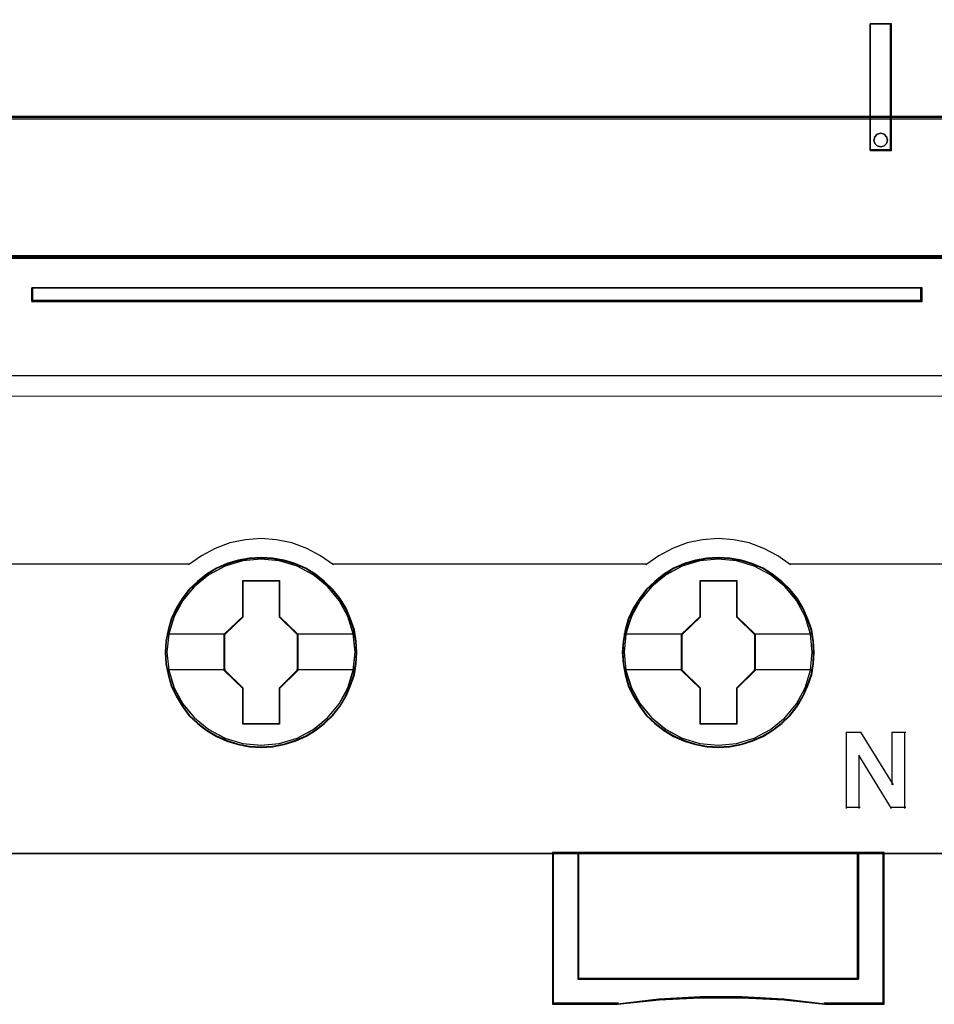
# Model space of a CAD drawing. Header units: millimetres. Extents: x -1290 to 1795, y -4192 to -1311.
# Tile 522 of 656: x 1077.57 to 1084.77, y -3016.32 to -3008.58. Entities that reach past the tile are written whole.
import ezdxf

# ---------------------------------------------------------------- set-up
doc = ezdxf.new("R2010")
doc.units = ezdxf.units.MM
doc.layers.add('30', color=7, linetype='Continuous')
doc.layers.add('45', color=7, linetype='Continuous')
doc.layers.add('Aparatura', color=7, linetype='Continuous', lineweight=13)

# ---------------------------------------------------------------- blocks, each defined once
blk = doc.blocks.new('*U411')
at = {"layer": '45', "color": 7}
for points in [[(189.646347, -533.443271), (117.625529, -533.443271), (117.625529, -615.466039), (189.646347, -615.466039), (189.646347, -533.443271)], [(189.624863, -533.464815), (117.647013, -533.464815), (117.647013, -615.44629), (189.624863, -615.44629), (189.624863, -533.464815)], [(186.608181, -587.81033), (187.447839, -587.81033), (187.447839, -582.830005), (186.608181, -582.830005), (186.608181, -587.81033)], [(186.789526, -587.267075), (186.880349, -587.165677), (187.025667, -587.129889), (187.158874, -587.165677), (187.255752, -587.267075), (187.292082, -587.398295), (187.255752, -587.535481), (187.158874, -587.624949), (187.025667, -587.666702), (186.880349, -587.624949), (186.789526, -587.535481), (186.753197, -587.398295), (186.789526, -587.267075)], [(153.614454, -593.208975), (153.614454, -593.742196), (188.649141, -593.742196), (188.649141, -593.208975), (153.614454, -593.208975)], [(166.406259, -607.555688), (166.383873, -607.107782), (166.311118, -606.659876), (166.160011, -606.228559), (165.980921, -605.813831), (165.745865, -605.426751), (165.466037, -605.07838), (165.13584, -604.757657), (164.772064, -604.481172), (164.40269, -604.237865), (163.971755, -604.055384), (163.54082, -603.928201), (163.087499, -603.845255), (162.634177, -603.823137), (162.180856, -603.845255), (161.738727, -603.928201), (161.291002, -604.055384), (160.876857, -604.237865), (160.490694, -604.481172), (160.132514, -604.757657), (159.796721, -605.07838), (159.533682, -605.426751), (159.29303, -605.813831), (159.091554, -606.228559), (158.974026, -606.659876), (158.884481, -607.107782), (158.856498, -607.555688), (158.884481, -608.003594), (158.974026, -608.440441), (159.091554, -608.871758), (159.29303, -609.280956), (159.533682, -609.673565), (159.796721, -610.032996), (160.132514, -610.353719), (160.490694, -610.630204), (160.876857, -610.856922), (161.291002, -611.039402), (161.738727, -611.177645), (162.180856, -611.26612), (162.634177, -611.288239), (163.087499, -611.26612), (163.54082, -611.177645), (163.971755, -611.039402), (164.40269, -610.856922), (164.772064, -610.630204), (165.13584, -610.353719), (165.466037, -610.032996), (165.745865, -609.673565), (165.980921, -609.280956), (166.160011, -608.871758), (166.311118, -608.440441), (166.383873, -608.003594), (166.406259, -607.555688)], [(166.406259, -607.555688), (166.383873, -607.107782), (166.311118, -606.659876), (166.160011, -606.228559), (165.980921, -605.813831), (165.745865, -605.426751), (165.466037, -605.07838), (165.13584, -604.757657), (164.772064, -604.481172), (164.40269, -604.237865), (163.971755, -604.055384), (163.54082, -603.928201), (163.087499, -603.845255), (162.634177, -603.823137), (162.180856, -603.845255), (161.738727, -603.928201), (161.291002, -604.055384), (160.876857, -604.237865), (160.490694, -604.481172), (160.132514, -604.757657), (159.796721, -605.07838), (159.533682, -605.426751), (159.29303, -605.813831), (159.091554, -606.228559), (158.974026, -606.659876), (158.884481, -607.107782), (158.856498, -607.555688), (158.884481, -608.003594), (158.974026, -608.440441), (159.091554, -608.871758), (159.29303, -609.280956), (159.533682, -609.673565), (159.796721, -610.032996), (160.132514, -610.353719), (160.490694, -610.630204), (160.876857, -610.856922), (161.291002, -611.039402), (161.738727, -611.177645), (162.180856, -611.26612), (162.634177, -611.288239), (163.087499, -611.26612), (163.54082, -611.177645), (163.971755, -611.039402), (164.40269, -610.856922), (164.772064, -610.630204), (165.13584, -610.353719), (165.466037, -610.032996), (165.745865, -609.673565), (165.980921, -609.280956), (166.160011, -608.871758), (166.311118, -608.440441), (166.383873, -608.003594), (166.406259, -607.555688)], [(166.386566, -607.556586), (166.364296, -607.111157), (166.291921, -606.665728), (166.141602, -606.236797), (165.963446, -605.824363), (165.729617, -605.439425), (165.451249, -605.092981), (165.122774, -604.774032), (164.760896, -604.499076), (164.39345, -604.257115), (163.964763, -604.075644), (163.536076, -603.949164), (163.085119, -603.866677), (162.634163, -603.844681), (162.183206, -603.866677), (161.743384, -603.949164), (161.297995, -604.075644), (160.88601, -604.257115), (160.501862, -604.499076), (160.145551, -604.774032), (159.811509, -605.092981), (159.549843, -605.439425), (159.310446, -605.824363), (159.110021, -606.236797), (158.993106, -606.665728), (158.904029, -607.111157), (158.876192, -607.556586), (158.904029, -608.002014), (158.993106, -608.436444), (159.110021, -608.865376), (159.310446, -609.27231), (159.549843, -609.662748), (159.811509, -610.02019), (160.145551, -610.339139), (160.501862, -610.614095), (160.88601, -610.839559), (161.297995, -611.02103), (161.743384, -611.158508), (162.183206, -611.246494), (162.634163, -611.26849), (163.085119, -611.246494), (163.536076, -611.158508), (163.964763, -611.02103), (164.39345, -610.839559), (164.760896, -610.614095), (165.122774, -610.339139), (165.451249, -610.02019), (165.729617, -609.662748), (165.963446, -609.27231), (166.141602, -608.865376), (166.291921, -608.436444), (166.364296, -608.002014), (166.386566, -607.556586)], [(184.404303, -607.555688), (184.381911, -607.107782), (184.309139, -606.659876), (184.152398, -606.228559), (183.973265, -605.813831), (183.743752, -605.426751), (183.463857, -605.07838), (183.133582, -604.757657), (182.769719, -604.481172), (182.400259, -604.237865), (181.969221, -604.055384), (181.538184, -603.928201), (181.084755, -603.845255), (180.631326, -603.823137), (180.177897, -603.845255), (179.735664, -603.928201), (179.287833, -604.055384), (178.873589, -604.237865), (178.487335, -604.481172), (178.12907, -604.757657), (177.793196, -605.07838), (177.530096, -605.426751), (177.283789, -605.813831), (177.087863, -606.228559), (176.970307, -606.659876), (176.880741, -607.107782), (176.852751, -607.555688), (176.880741, -608.003594), (176.970307, -608.440441), (177.087863, -608.871758), (177.283789, -609.280956), (177.530096, -609.673565), (177.793196, -610.032996), (178.12907, -610.353719), (178.487335, -610.630204), (178.873589, -610.856922), (179.287833, -611.039402), (179.735664, -611.177645), (180.177897, -611.26612), (180.631326, -611.288239), (181.084755, -611.26612), (181.538184, -611.177645), (181.969221, -611.039402), (182.400259, -610.856922), (182.769719, -610.630204), (183.133582, -610.353719), (183.463857, -610.032996), (183.743752, -609.673565), (183.973265, -609.280956), (184.152398, -608.871758), (184.309139, -608.440441), (184.381911, -608.003594), (184.404303, -607.555688)], [(184.404303, -607.555688), (184.381911, -607.107782), (184.309139, -606.659876), (184.152398, -606.228559), (183.973265, -605.813831), (183.743752, -605.426751), (183.463857, -605.07838), (183.133582, -604.757657), (182.769719, -604.481172), (182.400259, -604.237865), (181.969221, -604.055384), (181.538184, -603.928201), (181.084755, -603.845255), (180.631326, -603.823137), (180.177897, -603.845255), (179.735664, -603.928201), (179.287833, -604.055384), (178.873589, -604.237865), (178.487335, -604.481172), (178.12907, -604.757657), (177.793196, -605.07838), (177.530096, -605.426751), (177.283789, -605.813831), (177.087863, -606.228559), (176.970307, -606.659876), (176.880741, -607.107782), (176.852751, -607.555688), (176.880741, -608.003594), (176.970307, -608.440441), (177.087863, -608.871758), (177.283789, -609.280956), (177.530096, -609.673565), (177.793196, -610.032996), (178.12907, -610.353719), (178.487335, -610.630204), (178.873589, -610.856922), (179.287833, -611.039402), (179.735664, -611.177645), (180.177897, -611.26612), (180.631326, -611.288239), (181.084755, -611.26612), (181.538184, -611.177645), (181.969221, -611.039402), (182.400259, -610.856922), (182.769719, -610.630204), (183.133582, -610.353719), (183.463857, -610.032996), (183.743752, -609.673565), (183.973265, -609.280956), (184.152398, -608.871758), (184.309139, -608.440441), (184.381911, -608.003594), (184.404303, -607.555688)], [(184.382819, -607.556586), (184.360555, -607.111157), (184.288196, -606.665728), (184.132347, -606.236797), (183.954234, -605.824363), (183.726027, -605.439425), (183.447725, -605.092981), (183.119328, -604.774032), (182.757536, -604.499076), (182.390178, -604.257115), (181.961593, -604.075644), (181.533008, -603.949164), (181.082159, -603.866677), (180.63131, -603.844681), (180.180461, -603.866677), (179.740744, -603.949164), (179.295461, -604.075644), (178.883574, -604.257115), (178.499518, -604.499076), (178.143291, -604.774032), (177.809329, -605.092981), (177.547725, -605.439425), (177.30282, -605.824363), (177.108009, -606.236797), (176.991122, -606.665728), (176.902065, -607.111157), (176.874235, -607.556586), (176.902065, -608.002014), (176.991122, -608.436444), (177.108009, -608.865376), (177.30282, -609.27231), (177.547725, -609.662748), (177.809329, -610.02019), (178.143291, -610.339139), (178.499518, -610.614095), (178.883574, -610.839559), (179.295461, -611.02103), (179.740744, -611.158508), (180.180461, -611.246494), (180.63131, -611.26849), (181.082159, -611.246494), (181.533008, -611.158508), (181.961593, -611.02103), (182.390178, -610.839559), (182.757536, -610.614095), (183.119328, -610.339139), (183.447725, -610.02019), (183.726027, -609.662748), (183.954234, -609.27231), (184.132347, -608.865376), (184.288196, -608.436444), (184.360555, -608.002014), (184.382819, -607.556586)], [(161.922078, -604.719021), (163.363003, -604.719021), (163.363003, -606.137432), (164.080639, -606.841096), (164.080639, -608.259507), (163.363003, -608.974253), (163.363003, -610.381583), (161.922078, -610.381583), (161.922078, -608.974253), (161.187489, -608.259507), (161.187489, -606.841096), (161.922078, -606.137432), (161.922078, -604.719021)], [(161.922078, -604.719021), (163.363003, -604.719021), (163.363003, -604.719021), (163.363003, -606.137432), (163.363003, -606.137432), (164.080639, -606.841096), (164.080639, -606.841096), (164.080639, -608.259507), (164.080639, -608.259507), (163.363003, -608.974253), (163.363003, -608.974253), (163.363003, -610.381583), (163.363003, -610.381583), (161.922078, -610.381583), (161.922078, -610.381583), (161.922078, -608.974253), (161.922078, -608.974253), (161.187489, -608.259507), (161.187489, -608.259507), (161.187489, -606.841096), (161.187489, -606.841096), (161.922078, -606.137432), (161.922078, -606.137432), (161.922078, -604.719021), (161.922078, -604.719021)], [(161.932652, -604.740565), (163.352177, -604.740565), (163.352177, -606.148183), (164.059156, -606.846493), (164.059156, -608.254111), (163.352177, -608.963418), (163.352177, -610.360039), (161.932652, -610.360039), (161.932652, -608.963418), (161.208973, -608.254111), (161.208973, -606.846493), (161.932652, -606.148183), (161.932652, -604.740565)], [(179.918786, -604.719021), (181.360602, -604.719021), (181.360602, -606.137432), (182.078683, -606.841096), (182.078683, -608.259507), (181.360602, -608.974253), (181.360602, -610.381583), (179.918786, -610.381583), (179.918786, -608.974253), (179.183742, -608.259507), (179.183742, -606.841096), (179.918786, -606.137432), (179.918786, -604.719021)], [(179.918786, -604.719021), (181.360602, -604.719021), (181.360602, -604.719021), (181.360602, -606.137432), (181.360602, -606.137432), (182.078683, -606.841096), (182.078683, -606.841096), (182.078683, -608.259507), (182.078683, -608.259507), (181.360602, -608.974253), (181.360602, -608.974253), (181.360602, -610.381583), (181.360602, -610.381583), (179.918786, -610.381583), (179.918786, -610.381583), (179.918786, -608.974253), (179.918786, -608.974253), (179.183742, -608.259507), (179.183742, -608.259507), (179.183742, -606.841096), (179.183742, -606.841096), (179.918786, -606.137432), (179.918786, -606.137432), (179.918786, -604.719021), (179.918786, -604.719021)], [(179.92936, -604.740565), (181.349776, -604.740565), (181.349776, -606.148183), (182.057199, -606.846493), (182.057199, -608.254111), (181.349776, -608.963418), (181.349776, -610.360039), (179.92936, -610.360039), (179.92936, -608.963418), (179.205226, -608.254111), (179.205226, -606.846493), (179.92936, -606.148183), (179.92936, -604.740565)], [(186.147454, -620.406694), (175.109388, -620.406694), (175.109388, -615.422951), (174.109988, -615.422951), (174.109988, -621.397905), (176.667112, -621.397905), (178.297418, -621.226243), (179.922141, -621.143181), (181.563614, -621.143181), (183.205086, -621.226243), (184.824226, -621.397905), (187.152437, -621.397905), (187.152437, -615.422951), (186.147454, -615.422951), (186.147454, -620.406694)], [(175.105403, -615.422951), (175.105403, -620.414049), (186.151651, -620.414049), (186.151651, -615.422951), (180.625733, -615.422951), (175.105403, -615.422951)]]:
    blk.add_lwpolyline(points, close=True, dxfattribs=at)
at = {"layer": '45', "color": 139}
for points in [[(189.646347, -533.443271), (117.625529, -533.443271), (117.625529, -615.466039), (189.646347, -615.466039), (189.646347, -533.443271)], [(187.292082, -587.398295), (187.255752, -587.267075), (187.158874, -587.165677), (187.025667, -587.129889), (186.880349, -587.165677), (186.789526, -587.267075), (186.753197, -587.398295), (186.789526, -587.535481), (186.880349, -587.624949), (187.025667, -587.666702), (187.158874, -587.624949), (187.255752, -587.535481), (187.292082, -587.398295)], [(166.340018, -607.550374), (166.267242, -606.831484), (166.060112, -606.145773), (165.713029, -605.509832), (165.248385, -604.95684), (164.694171, -604.503386), (164.050388, -604.166061), (163.356221, -603.955924), (162.634064, -603.889565), (161.911907, -603.955924), (161.212143, -604.166061), (160.579555, -604.503386), (160.014146, -604.95684), (159.549502, -605.509832), (159.208017, -606.145773), (159.000886, -606.831484), (158.928111, -607.550374), (159.000886, -608.258204), (159.208017, -608.949444), (159.549502, -609.579855), (160.014146, -610.132848), (160.579555, -610.586301), (161.212143, -610.923627), (161.911907, -611.133764), (162.634064, -611.205653), (163.356221, -611.133764), (164.050388, -610.923627), (164.694171, -610.586301), (165.248385, -610.132848), (165.713029, -609.579855), (166.060112, -608.949444), (166.267242, -608.258204), (166.340018, -607.550374)], [(166.334647, -607.544916), (166.261867, -606.82604), (166.054724, -606.145873), (165.713218, -605.509944), (165.254144, -604.951433), (164.688699, -604.497988), (164.050475, -604.16067), (163.350667, -603.950537), (162.628466, -603.884179), (161.906264, -603.950537), (161.217654, -604.16067), (160.573831, -604.497988), (160.013985, -604.951433), (159.554911, -605.509944), (159.213405, -606.145873), (159.000663, -606.82604), (158.933482, -607.544916), (159.000663, -608.258262), (159.213405, -608.943959), (159.554911, -609.574357), (160.013985, -610.127339), (160.573831, -610.580784), (161.217654, -610.923632), (161.906264, -611.133765), (162.628466, -611.205653), (163.350667, -611.133765), (164.050475, -610.923632), (164.688699, -610.580784), (165.254144, -610.127339), (165.713218, -609.574357), (166.054724, -608.943959), (166.261867, -608.258262), (166.334647, -607.544916)], [(184.3309, -607.544916), (184.258122, -606.82604), (184.050985, -606.145873), (183.70949, -605.509944), (183.25043, -604.951433), (182.685003, -604.497988), (182.0412, -604.16067), (181.347012, -603.950537), (180.624833, -603.884179), (179.902653, -603.950537), (179.214064, -604.16067), (178.570261, -604.497988), (178.010432, -604.951433), (177.551372, -605.509944), (177.209877, -606.145873), (176.991543, -606.82604), (176.924364, -607.544916), (176.991543, -608.258262), (177.209877, -608.943959), (177.551372, -609.574357), (178.010432, -610.127339), (178.570261, -610.580784), (179.214064, -610.923632), (179.902653, -611.133765), (180.624833, -611.205653), (181.347012, -611.133765), (182.0412, -610.923632), (182.685003, -610.580784), (183.25043, -610.127339), (183.70949, -609.574357), (184.050985, -608.943959), (184.258122, -608.258262), (184.3309, -607.544916)], [(184.3309, -607.550374), (184.258122, -606.831484), (184.050985, -606.145773), (183.70949, -605.509832), (183.244832, -604.95684), (182.690601, -604.503386), (182.046798, -604.166061), (181.347012, -603.955924), (180.630431, -603.889565), (179.908252, -603.955924), (179.208466, -604.166061), (178.575859, -604.503386), (178.010432, -604.95684), (177.545774, -605.509832), (177.204278, -606.145773), (176.997142, -606.831484), (176.924364, -607.550374), (176.997142, -608.258204), (177.204278, -608.949444), (177.545774, -609.579855), (178.010432, -610.132848), (178.575859, -610.586301), (179.208466, -610.923627), (179.908252, -611.133764), (180.630431, -611.205653), (181.347012, -611.133764), (182.046798, -610.923627), (182.690601, -610.586301), (183.244832, -610.132848), (183.70949, -609.579855), (184.050985, -608.949444), (184.258122, -608.258204), (184.3309, -607.550374)]]:
    blk.add_lwpolyline(points, close=True, dxfattribs=at)
for points in [[(186.608181, -587.81033), (186.608181, -582.830005)], [(186.608181, -582.830005), (187.447839, -582.830005)], [(187.403081, -587.81033), (187.403081, -582.830005)], [(186.608181, -587.767242), (187.447839, -587.767242)], [(153.614454, -593.742196), (153.614454, -593.208975)], [(153.614454, -593.208975), (188.649141, -593.208975)], [(188.606174, -593.742196), (188.606174, -593.208975)], [(153.614454, -593.697312), (188.649141, -593.697312)], [(117.625529, -596.66145), (189.646347, -596.66145)], [(165.482457, -604.108599), (164.97782, -603.753018), (164.433934, -603.460524), (163.845192, -603.248323), (163.245235, -603.122149), (162.628457, -603.076267), (162.017286, -603.122149), (161.411723, -603.248323), (160.834194, -603.460524), (160.290309, -603.753018), (159.785672, -604.108599)], [(183.475129, -604.108599), (182.975922, -603.753018), (182.426233, -603.460524), (181.84289, -603.248323), (181.24272, -603.122149), (180.625722, -603.076267), (180.014334, -603.122149), (179.408555, -603.248323), (178.830821, -603.460524), (178.286741, -603.753018), (177.781925, -604.108599)], [(147.441446, -604.06551), (159.82864, -604.06551)], [(165.439489, -604.06551), (171.655465, -604.06551)], [(171.610707, -604.06551), (177.826683, -604.06551)], [(183.430371, -604.06551), (189.646347, -604.06551)], [(185.668266, -610.684998), (186.268021, -610.684998)], [(185.668266, -610.684998), (185.668266, -613.690429)], [(186.223263, -610.684998), (187.50871, -612.762229)], [(187.465742, -610.684998), (188.009998, -610.684998)], [(187.465742, -610.684998), (187.465742, -612.762229)], [(187.96524, -610.684998), (187.96524, -613.690429)], [(186.167764, -611.602427), (186.167764, -613.690429)], [(187.447839, -613.690429), (186.167764, -611.602427)], [(185.668266, -613.647341), (186.212521, -613.647341)], [(187.403081, -613.647341), (188.009998, -613.647341)], [(174.109988, -615.422951), (174.109988, -621.397905)], [(180.64822, -615.422951), (174.109988, -615.422951)], [(175.105403, -615.422951), (175.105403, -620.414049)], [(186.106893, -620.414049), (186.106893, -615.422951)], [(187.10947, -615.422951), (187.10947, -621.397905)], [(175.105403, -620.37096), (186.151651, -620.37096)], [(184.832188, -621.397905), (183.209581, -621.198269), (181.564594, -621.101671), (179.919606, -621.101671), (178.291404, -621.198269), (176.657607, -621.397905)], [(176.702365, -621.354817), (174.109988, -621.354817)], [(187.152437, -621.354817), (184.78743, -621.354817)]]:
    blk.add_lwpolyline(points, dxfattribs=at)
at = {"layer": '45', "color": 59}
for points in [[(186.608181, -587.81033), (187.447839, -587.81033), (187.447839, -582.830005), (186.608181, -582.830005), (186.608181, -587.81033)], [(186.789526, -587.267075), (186.880349, -587.165677), (187.025667, -587.129889), (187.158874, -587.165677), (187.255752, -587.267075), (187.292082, -587.398295), (187.255752, -587.535481), (187.158874, -587.624949), (187.025667, -587.666702), (186.880349, -587.624949), (186.789526, -587.535481), (186.753197, -587.398295), (186.789526, -587.267075)], [(186.147454, -620.406694), (175.109388, -620.406694), (175.109388, -615.422951), (174.109988, -615.422951), (174.109988, -621.397905), (176.667112, -621.397905), (178.297418, -621.226243), (179.922141, -621.143181), (181.563614, -621.143181), (183.205086, -621.226243), (184.824226, -621.397905), (187.152437, -621.397905), (187.152437, -615.422951), (186.147454, -615.422951), (186.147454, -620.406694)], [(186.129143, -620.392298), (175.125926, -620.392298), (175.125926, -615.444495), (174.129681, -615.444495), (174.129681, -621.376361), (176.678732, -621.376361), (178.303891, -621.205937), (179.923484, -621.123473), (181.559775, -621.123473), (183.196065, -621.205937), (184.810093, -621.376361), (187.130953, -621.376361), (187.130953, -615.444495), (186.129143, -615.444495), (186.129143, -620.392298)], [(175.105403, -615.422951), (175.105403, -620.414049), (186.151651, -620.414049), (186.151651, -615.422951), (180.625733, -615.422951), (175.105403, -615.422951)], [(175.126887, -615.444495), (175.126887, -620.392504), (186.130167, -620.392504), (186.130167, -615.444495), (180.625744, -615.444495), (175.126887, -615.444495)]]:
    blk.add_lwpolyline(points, close=True, dxfattribs=at)
at = {"layer": '45', "color": 1}
for points in [[(153.614454, -593.208975), (153.614454, -593.742196), (188.649141, -593.742196), (188.649141, -593.208975), (153.614454, -593.208975)], [(153.634148, -593.230519), (153.634148, -593.720652), (188.629448, -593.720652), (188.629448, -593.230519), (153.634148, -593.230519)]]:
    blk.add_lwpolyline(points, close=True, dxfattribs=at)
at = {"layer": '45', "color": 7}
for points in [[(158.928111, -606.824977), (161.232247, -606.824977)], [(164.035881, -606.824977), (166.340018, -606.824977)], [(176.918993, -606.824977), (179.2285, -606.824977)], [(182.033925, -606.824977), (184.3309, -606.824977)], [(158.928111, -608.232538), (161.232247, -608.232538)], [(164.035881, -608.232538), (166.340018, -608.232538)], [(176.918993, -608.232538), (179.2285, -608.232538)], [(182.033925, -608.232538), (184.3309, -608.232538)]]:
    blk.add_lwpolyline(points, dxfattribs=at)
blk = doc.blocks.new('*U426')
at = {"layer": '30', "color": 7}
for points in [[(548.842747, -712.336426), (117.158256, -712.336426), (117.158256, -713.851227), (117.158256, -734.920729), (117.158256, -736.435529), (548.842747, -736.435529), (548.842747, -734.920729), (548.842747, -713.851227), (548.842747, -712.336426)], [(117.158256, -736.347557), (548.842747, -736.347557), (117.158256, -736.347557)], [(548.842747, -736.347557), (117.158256, -736.347557), (117.158256, -737.825299), (117.158256, -739.386687), (117.158256, -741.923942), (548.842747, -741.923942), (548.842747, -739.386687), (548.842747, -737.825299), (548.842747, -736.347557)], [(548.79978, -736.390645), (117.201224, -736.390645), (117.201224, -737.84555), (117.201224, -739.382809), (117.201224, -741.880853), (548.79978, -741.880853), (548.79978, -739.382809), (548.79978, -737.84555), (548.79978, -736.390645)], [(117.158256, -741.835969), (548.842747, -741.835969), (117.158256, -741.835969)]]:
    blk.add_lwpolyline(points, close=True, dxfattribs=at)

msp = doc.modelspace()

# ---------------------------------------------------------------- linework, layer by layer
at = {"layer": 'Aparatura', "color": 7, "lineweight": 13}
msp.add_lwpolyline([(1070.4596, -3002.5233), (1156.8252, -3002.5233), (1156.8252, -3011.5396), (1070.4596, -3011.5396), (1070.4596, -3002.5233)], close=True, dxfattribs=at)
msp.add_lwpolyline([(1070.4596, -3011.5392), (1156.8252, -3011.5392)], dxfattribs=at)

# ---------------------------------------------------------------- block references
at = {"layer": 'Aparatura', "color": 7, "lineweight": 13, "xscale": 0.2, "yscale": 0.2, "zscale": 0.2}
for name, p in [('*U411', (1046.9424, -2892.0443)), ('*U426', (1046.9424, -2862.0686))]:
    msp.add_blockref(name, p, dxfattribs=at)

doc.saveas('drawing.dxf')
